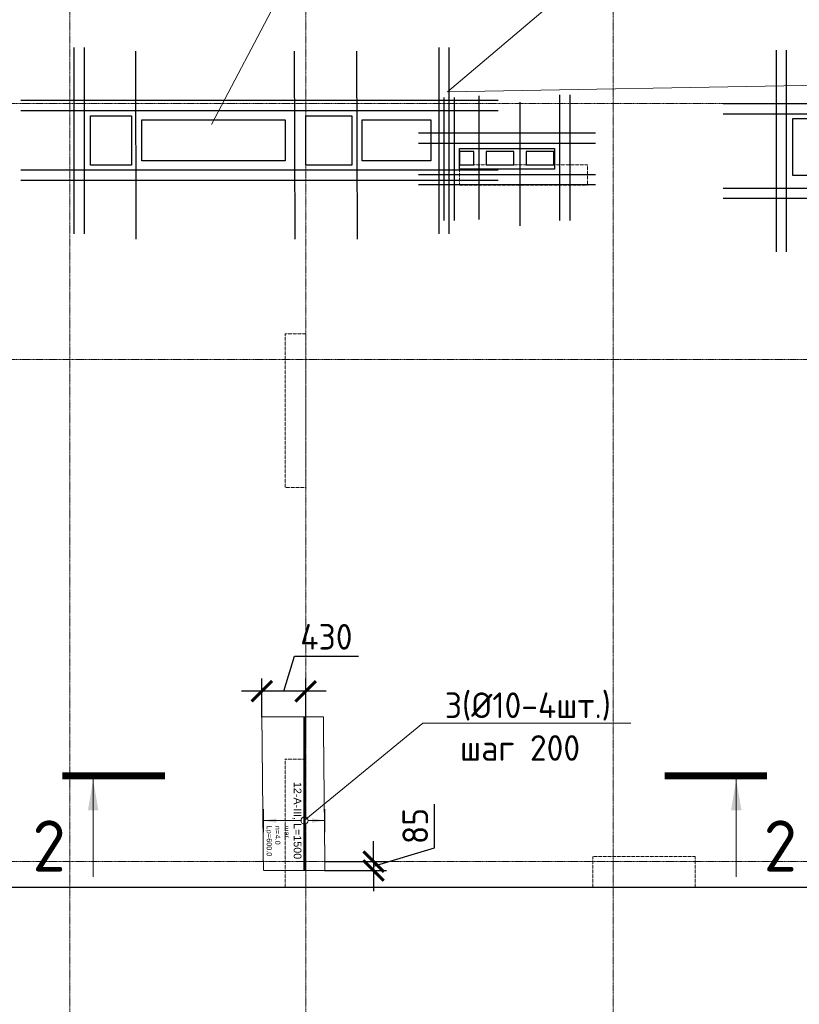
# Model space of a CAD drawing. Header units: millimetres. Extents: x -42044588 to 856694, y -806701 to 941911.
# Tile 993 of 1056: x -67729 to -60123, y -92117 to -82508. Entities that reach past the tile are written whole.
import ezdxf
from ezdxf import colors
from ezdxf.entities.mleader import LeaderData, LeaderLine
from ezdxf.enums import TextEntityAlignment as Align
from ezdxf.math import Vec2, Vec3

# ---------------------------------------------------------------- set-up
doc = ezdxf.new("R2010")
doc.units = ezdxf.units.MM
doc.set_wipeout_variables(frame=1)
for name, pattern in [('01 Штриховая _4 мм_', [6, 3.5, -2.5]), ('______5', [1100, 800, -100, 100, -100]), ('DASHED', [7, 5, -2, 0]), ('GOST2.303 4', [7, 5, -2, 0]), ('осевая', [50.8, 31.75, -6.35, 6.35, -6.35])]:
    doc.linetypes.add(name, pattern=pattern)
for name, color, linetype, lineweight in [('907Сл Осевые', 1, 'Continuous', 0), ('_0.25', 114, 'Continuous', 25), ('_0.5', 94, 'Continuous', 50), ('АрмСтер', 2, 'Continuous', 50), ('контур распр. стерхней', 2, 'GOST2.303 4', 20), ('Оси', 40, '______5', 18), ('Перекрытие ж_бетон', 1, 'Continuous', 30), ('подоснова', 151, 'Continuous', 5), ('РАЗМЕРЫ', 1, 'Continuous', 9), ('Узлы', 7, 'Continuous', 0)]:
    doc.layers.add(name, color=color, linetype=linetype, lineweight=lineweight)
doc.layers.add('АрмСтер_атрибуты', color=2, linetype='Continuous', lineweight=0, plot=False)
doc.layers.add('Колонна_ бетон', color=7, linetype='Continuous', lineweight=50, true_color=0xb4b496)
doc.styles.add('GOST-2.304_Type-B', font='GOST_Common.ttf')
doc.styles.get("Standard").update_dxf_attribs({"font": 'arial.ttf'})
doc.styles.add('Аннотативный', font='arial.ttf')
doc.styles.add('ГОСТ', font='GOST_Common.ttf')
doc.dimstyles.new('СПДС', dxfattribs={"dimscale": 100, "dimtxt": 2.5, "dimasz": 2, "dimexe": 1.25, "dimexo": 0, "dimtad": 1, "dimdec": 0, "dimrnd": 5, "dimtxsty": 'GOST-2.304_Type-B', "dimblk": 'ARCHTICK', "dimcen": 2.5, "dimdle": 2, "dimclrd": 1, "dimclre": 1, "dimclrt": 1, "dimadec": 0, "dimazin": 2, "dimtfac": 0.75, "dimtdec": 0, "dimtmove": 1, "dimatfit": 3, "dimfxl": 0, "dimtolj": 1, "dimarcsym": 0})

# ---------------------------------------------------------------- blocks, each defined once
blk = doc.blocks.new('оси2')
at = {"layer": 'Оси', "color": 16, "linetype": 'осевая', "lineweight": 0, "ltscale": 0.25, "transparency": 33554687}
for p, q in [((1015145.5, 3375.3), (1015145.5, -19317.6)), ((1017445.5, 3375.3), (1017445.5, -19317.6)), ((1020445.5, 3375.3), (1020445.5, -19317.6)), ((979200, -7292.9), (1032582.1, -7292.9)), ((979200, -9792.9), (1032582.1, -9792.9)), ((979200, -14692.9), (1032582.1, -14692.9))]:
    blk.add_line(p, q, dxfattribs=at)
blk = doc.blocks.new('подложка стн 1-го этажа')
at = {"layer": 'Колонна_ бетон', "color": 252, "linetype": 'DASHED', "lineweight": 0, "ltscale": 0.5, "true_color": 0x939598, "transparency": 33554687}
for p, q in [((43343.4, 16511.8, -200), (43343.4, 16511.8, -200)), ((44593.4, 16511.8, -200), (43343.4, 16511.8, -200)), ((43343.4, 16511.8, -200), (43343.4, 16311.8, -200)), ((44593.4, 16511.8, -200), (44593.4, 16511.8, -200)), ((44593.4, 16311.8, -200), (44593.4, 16511.8, -200)), ((43343.4, 16311.8, -200), (43343.4, 16311.8, -200)), ((43343.4, 16311.8, -200), (44593.4, 16311.8, -200)), ((44593.4, 16311.8, -200), (44593.4, 16311.8, -200)), ((41643.8, 14861.8, -200), (41643.8, 14861.8, -200)), ((41643.8, 14861.8, -200), (41843.8, 14861.8, -200)), ((41643.8, 13361.8, -200), (41643.8, 14861.8, -200)), ((41843.8, 14861.8, -200), (41843.8, 14861.8, -200)), ((41843.8, 13361.8, -200), (41843.8, 14861.8, -200)), ((41843.8, 13361.8, -200), (41643.8, 13361.8, -200)), ((41643.8, 13361.8, -200), (41643.8, 13361.8, -200)), ((41843.8, 13361.8, -200), (41843.8, 13361.8, -200)), ((41643.8, 9461.8, -200), (41643.8, 10711.8, -200)), ((41643.8, 10711.8, -200), (41843.8, 10711.8, -200)), ((41843.8, 9461.8, -200), (41843.8, 10711.8, -200)), ((45643.8, 9761.8, -200), (44643.8, 9761.8, -200)), ((44643.8, 9761.8, -200), (44643.8, 9461.8, -200)), ((45643.8, 9461.8, -200), (45643.8, 9761.8, -200)), ((41643.8, 9461.8, -200), (41843.8, 9461.8, -200)), ((45643.8, 9461.8, -200), (44643.8, 9461.8, -200))]:
    blk.add_line(p, q, dxfattribs=at)
blk = doc.blocks.new('*U2306')
at = {"layer": 'РАЗМЕРЫ'}
for p, q in [((112.5, 200), (-112.5, 200)), ((112.5, -400), (-112.5, -400))]:
    blk.add_line(p, q, dxfattribs=at)
at = {"layer": 'РАЗМЕРЫ', "ltscale": 15}
blk.add_line((0, -400), (0, 200), dxfattribs=at)
at = {"layer": 'РАЗМЕРЫ'}
for points in [[(0, 200), (20.9, 74.8), (-20.9, 74.8)], [(0, -400), (20.9, -274.8), (-20.9, -274.8)]]:
    blk.add_solid(points, dxfattribs=at)
at = {"layer": 'АрмСтер_атрибуты', "color": 215, "ltscale": 15, "style": 'Аннотативный'}
for s, p in [('шаг', (51.4, -194.2)), ('n=', (51.4, -285.1)), ('Lр=', (50.2, -367.8))]:
    blk.add_text(s, height=50, dxfattribs=at).set_placement(p)
at = {"layer": 'АрмСтер_атрибуты', "style": 'Аннотативный', "flags": 8}
blk.add_attdef('ПОЗ', (110, 29.6), '', height=75, dxfattribs=at)
at = {"layer": 'АрмСтер_атрибуты', "color": 215, "style": 'Аннотативный'}
for tag, p, flags in [('ШАГ', (190.9, -194.2), 10), ('КОЛ', (138, -285.1), 8), ('ШИРИНА', (172.9, -367.8), 8)]:
    blk.add_attdef(tag, p, '', height=50, dxfattribs=dict(at, flags=flags))
at = {"layer": 'АрмСтер_атрибуты', "flags": 9}
for tag, p in [('МАССА', (-1033.5, -1010.5)), ('ОБОЗНАЧЕНИЕ', (-1033.5, -1124.4))]:
    blk.add_attdef(tag, p, '', height=75, dxfattribs=at)
at = {"linetype": 'Continuous', "lineweight": 0}
blk.add_wipeout([(35, 0), (28.3, 20.6), (10.8, 33.3), (-10.8, 33.3), (-28.3, 20.6), (-35, 0), (-28.3, -20.6), (-10.8, -33.3), (10.8, -33.3), (28.3, -20.6)], dxfattribs=at)
at = {"color": 0, "linetype": 'ByBlock', "lineweight": -2, "ltscale": 100}
blk.add_line((-1012.5, 0), (487.5, 0), dxfattribs=at)
at = {"layer": 'РАЗМЕРЫ'}
blk.add_circle((0, 0), 35, dxfattribs=at)
at = {"layer": 'АрмСтер_атрибуты', "style": 'Аннотативный', "flags": 8}
blk.add_attdef('НАИМЕНОВАНИЕ', text='', height=75, dxfattribs=at).set_placement((0, -29.3), align=Align.TOP_CENTER)
blk = doc.blocks.new('_None')
blk = doc.blocks.new('_ArchTick')
at = {"color": 0, "linetype": 'ByBlock', "const_width": 0.15}
blk.add_lwpolyline([(-0.5, -0.5), (0.5, 0.5)], dxfattribs=at)
blk = doc.blocks.new('*D2608')
at = {"color": 1, "lineweight": -2, "transparency": 16777216}
for p, q in [((-65152.8, -89062.3), (-65049.7, -88718.6)), ((-65049.7, -88718.6), (-64424.7, -88718.6)), ((-65366.7, -89316), (-65366.7, -88937.3)), ((-64938.9, -89561.7), (-64938.9, -88937.3)), ((-64738.9, -89062.3), (-65566.7, -89062.3))]:
    blk.add_line(p, q, dxfattribs=at)
at = {"layer": 'DEFPOINTS', "color": 0, "transparency": 16777216}
for p in [(-65366.7, -89062.3), (-65366.7, -89316, 360), (-64938.9, -89561.7, 360)]:
    blk.add_point(p, dxfattribs=at)
at = {"color": 1, "lineweight": -2, "transparency": 16777216, "xscale": 200, "yscale": 200, "zscale": 200, "rotation": 180}
blk.add_blockref('_ArchTick', (-65366.7, -89062.3), dxfattribs=at)
at = {"color": 1, "lineweight": -2, "transparency": 16777216, "xscale": 200, "yscale": 200, "zscale": 200}
blk.add_blockref('_ArchTick', (-64938.9, -89062.3), dxfattribs=at)
at = {"color": 1, "lineweight": 0, "transparency": 16777216, "insert": (-64737.2, -88531.1), "char_height": 250, "attachment_point": 5, "style": 'GOST-2.304_Type-B'}
blk.add_mtext('\\A1;430', dxfattribs=at)
blk = doc.blocks.new('*D2609')
at = {"color": 1, "lineweight": -2, "transparency": 16777216}
for p, q in [((-63682.8, -90590.3), (-63682.8, -90165.3)), ((-64276.5, -90724.8), (-64276.5, -90524.8)), ((-64276.5, -90768.4), (-63682.8, -90590.3)), ((-64754.9, -90724.8), (-64151.5, -90724.8)), ((-64276.5, -90724.8), (-64276.5, -90811.9)), ((-64276.5, -90724.8), (-64276.5, -90811.9)), ((-64754.9, -90811.9), (-64151.5, -90811.9)), ((-64276.5, -90811.9), (-64276.5, -91011.9))]:
    blk.add_line(p, q, dxfattribs=at)
at = {"layer": 'DEFPOINTS', "color": 0, "transparency": 16777216}
for p in [(-64754.9, -90724.8, 360), (-64754.9, -90811.9, 360), (-64276.5, -90811.9)]:
    blk.add_point(p, dxfattribs=at)
at = {"color": 1, "lineweight": -2, "transparency": 16777216, "xscale": 200, "yscale": 200, "zscale": 200}
for p, rotation in [((-64276.5, -90724.8), 270), ((-64276.5, -90811.9), 90)]:
    blk.add_blockref('_ArchTick', p, dxfattribs=dict(at, rotation=rotation))
at = {"color": 1, "lineweight": 0, "transparency": 16777216, "insert": (-63870.3, -90377.8), "char_height": 250, "attachment_point": 5, "rotation": 90, "style": 'GOST-2.304_Type-B'}
blk.add_mtext('\\A1;85', dxfattribs=at)
blk = doc.blocks.new('*U6940')
at = {"layer": '_0.25', "ltscale": 100}
blk.add_lwpolyline([(0, 200.8), (929.6, 200.8), (929.6, 0), (0, 0)], close=True, dxfattribs=at)
at = {"layer": '_0.5', "color": 7, "lineweight": 30, "ltscale": 100}
for p, q in [((-150, 700.8), (-150, -500)), ((-50, 700.8), (-50, -500)), ((979.6, -500), (979.6, 725.5)), ((1079.6, -500), (1079.6, 725.5)), ((1329.6, 350.8), (-400, 350.8)), ((1329.6, 250.8), (-400, 250.8)), ((-400, -50), (1329.6, -50)), ((-400, -150), (1329.6, -150))]:
    blk.add_line(p, q, dxfattribs=at)
blk = doc.blocks.new('блочина')
at = {"layer": 'Перекрытие ж_бетон', "color": 4}
for points in [[(135312.8, 58157.6), (135712.8, 58157.6), (135712.8, 57677.6), (135312.8, 57677.6)], [(137412.8, 58157.6), (137862.8, 58157.6), (137862.8, 57677.6), (137412.8, 57677.6)], [(135813, 57719.6), (135813, 58119.6), (137213, 58119.6), (137213, 57719.6)], [(137963, 57719.6), (137963, 58119.6), (138633, 58119.6), (138633, 57719.6)], [(142762.6, 57579.6), (142762.6, 58129.6), (142162.6, 58129.6), (142162.6, 57579.6)]]:
    blk.add_lwpolyline(points, close=True, dxfattribs=at)
at = {"layer": 'Перекрытие ж_бетон', "color": 4, "elevation": 360}
for points in [[(139052.3, 57809.6), (138912.3, 57809.6), (138912.3, 57679.6), (139052.3, 57679.6)], [(139442.3, 57809.6), (139172.3, 57809.6), (139172.3, 57679.6), (139442.3, 57679.6)], [(139832.3, 57809.6), (139562.3, 57809.6), (139562.3, 57679.6), (139832.3, 57679.6)]]:
    blk.add_lwpolyline(points, close=True, dxfattribs=at)

msp = doc.modelspace()

# ---------------------------------------------------------------- linework, layer by layer
at = {"lineweight": 30}
for p, q in [((-67199.99, -82778.252, -360), (-67199.99, -84598.252, -360)), ((-67099.99, -82778.252, -360), (-67099.99, -84598.252, -360)), ((-66600.171, -82816.364, -360), (-66595.066, -84649.442, -360)), ((-65050.093, -82816.364, -360), (-65044.988, -84649.442, -360)), ((-64443.462, -82816.364, -360), (-64438.358, -84649.442, -360)), ((-63641.61, -82778.252, -360), (-63641.61, -84598.252, -360)), ((-63541.61, -82778.252, -360), (-63541.61, -84598.252, -360)), ((-60347.072, -84774.772), (-60347.072, -82804.893)), ((-60247.072, -84774.772), (-60247.072, -82804.893)), ((-63059.787, -83298.252, -360), (-67719.99, -83298.252, -360)), ((-63059.787, -83398.252, -360), (-67719.99, -83398.252, -360)), ((-57668.69, -83328.813), (-60867.072, -83328.813)), ((-57668.69, -83428.813), (-60867.072, -83428.813)), ((-63059.787, -83978.252, -360), (-67719.99, -83978.252, -360)), ((-63059.787, -84078.252, -360), (-67719.99, -84078.252, -360)), ((-58253.495, -84154.772), (-60867.072, -84154.772)), ((-58260.905, -84254.772), (-60867.072, -84254.772))]:
    msp.add_line(p, q, dxfattribs=at)
at = {"layer": '907Сл Осевые', "color": 7, "lineweight": 30}
for p, q in [((-63250.194, -83252.071, 530.8), (-63249.961, -84458.327, 170.8)), ((-62848.855, -83313.696, 450.707), (-62848.621, -84519.952, 90.707))]:
    msp.add_line(p, q, dxfattribs=at)
at = {"layer": 'контур распр. стерхней', "linetype": '01 Штриховая _4 мм_', "elevation": 360}
msp.add_lwpolyline([(-65351.457, -90811.935), (-65366.746, -89311.674), (-64766.746, -89311.683), (-64751.457, -90811.944)], close=True, dxfattribs=at)
at = {"layer": 'Узлы', "color": 1, "linetype": 'Continuous', "lineweight": 0}
for p, q in [((-67012.905, -89922.372, 3100), (-67012.905, -90872.372, 3100)), ((-60738.309, -89922.372, 3100), (-60738.309, -90872.372, 3100))]:
    msp.add_line(p, q, dxfattribs=at)
at = {"layer": 'Узлы', "color": 1, "linetype": 'Continuous', "lineweight": 0, "const_width": 70, "elevation": 3100}
for points in [[(-67312.905, -89887.372), (-66312.905, -89887.372)], [(-60438.309, -89887.372), (-61438.309, -89887.372)]]:
    msp.add_lwpolyline(points, dxfattribs=at)
at = {"layer": 'Узлы', "color": 1, "linetype": 'Continuous', "lineweight": 0}
for points in [[(-67012.905, -89922.372, 3100), (-67063.183, -90222.822, 3100), (-66962.627, -90222.822, 3100)], [(-60738.309, -89922.372, 3100), (-60788.587, -90222.822, 3100), (-60688.031, -90222.822, 3100)]]:
    msp.add_solid(points, dxfattribs=at)

# ---------------------------------------------------------------- block references
at = {"lineweight": 30}
msp.add_blockref('оси2', (-1082384.411, -76031.932), dxfattribs=at)
msp.add_blockref('подложка стн 1-го этажа', (-106782.782, -100436.608, 560))
at = {"ltscale": 100}
msp.add_blockref('*U6940', (-63439.871, -83967.676, 360), dxfattribs=at)

# ---------------------------------------------------------------- texts
at = {"layer": 'Узлы', "color": 1, "linetype": 'Continuous', "lineweight": 0, "char_height": 500, "attachment_point": 5, "style": 'GOST-2.304_Type-B'}
for insert in [(-67442.905, -90572.371, 3100), (-60308.309, -90572.371, 3100)]:
    msp.add_mtext_dynamic_manual_height_columns('2', width=723.87981, gutter_width=25, heights=[0], dxfattribs=dict(at, insert=insert))

# ---------------------------------------------------------------- leaders
at = {"layer": 'подоснова', "color": 2, "ltscale": 0.3}
ml = msp.add_multileader_mtext('Standard', dxfattribs=at)
ml.set_content('1 %%C12  А500С', color=2, style='GOST-2.304_Type-B')
ml.set_leader_properties(color=256, linetype='ByLayer', lineweight=15)
ml.set_arrow_properties(name='NONE')
ml.build(insert=Vec2(0, 0))
ml.multileader.update_dxf_attribs({"text_left_attachment_type": 6, "text_right_attachment_type": 6, "dogleg_length": 0.1, "arrow_head_size": 18})
ctx = ml.context
ctx.base_point, ctx.char_height, ctx.arrow_head_size, ctx.landing_gap_size, ctx.plane_origin = Vec3(-81365.488, -77390.148, 720), 250, 18, 20, Vec3(-90341.074, -76241.722, 720)
ctx.left_attachment, ctx.right_attachment, ctx.text_align_type = 6, 6, 1
notes = []
notes.append((ctx, [(1, (1, 1, 0), (-79543.57, -77390.148, 720), (-1, 0), 0.1, [(6, [(-80492.777, -81098.019, 720), (-84468.021, -80523.14, 720), (-85519.672, -78810.73, 720)], 0, []), (3, [(-72968.312, -80816.671, 720), (-72123.921, -83648.909, 720), (-69302.258, -83499.979, 720), (-79543.67, -77390.148, 720), (-66839.938, -78656.112, 720)], 0, [])])]))
ctx.mtext.insert, ctx.mtext.alignment, ctx.mtext.flow_direction = Vec3(-80454.579, -77090.148, 720), 2, 5
ml = msp.add_multileader_mtext('Standard', dxfattribs=at)
ml.set_content('1 %%C12  А500С', color=2, style='GOST-2.304_Type-B')
ml.set_leader_properties(color=256, linetype='ByLayer', lineweight=15)
ml.set_arrow_properties(name='NONE')
ml.build(insert=Vec2(0, 0))
ml.multileader.update_dxf_attribs({"text_left_attachment_type": 6, "text_right_attachment_type": 6, "dogleg_length": 0.1, "arrow_head_size": 18})
ctx = ml.context
ctx.base_point, ctx.char_height, ctx.arrow_head_size, ctx.landing_gap_size, ctx.plane_origin = Vec3(-66476.058, -81236.726, 720), 250, 18, 20, Vec3(-64352.996, -77756.816, 720)
ctx.left_attachment, ctx.right_attachment, ctx.text_align_type = 6, 6, 1
notes.append((ctx, [(1, (1, 1, 0), (-64654.14, -81236.726, 720), (-1, 0), 0.1, [(6, [(-65859.31, -83532.138, 720)], 0, []), (7, [(-56449.857, -83991.367, 720), (-55271.224, -80319.839, 720), (-60361.839, -77980.695, 720), (-58466.317, -77951.662, 720), (-58278.627, -83118.635, 720), (-63555.58, -83212.492, 720), (-60812.181, -80887.959, 720)], 0, [])])]))
ctx.mtext.insert, ctx.mtext.alignment, ctx.mtext.flow_direction = Vec3(-65565.149, -80936.726, 720), 2, 5
for ctx, leaders in notes:
    for number, flags, end, landing, length, lines in leaders:
        leader = LeaderData()
        leader.index, (leader.has_last_leader_line, leader.has_dogleg_vector, leader.attachment_direction) = number, flags
        leader.last_leader_point, leader.dogleg_vector, leader.dogleg_length = Vec3(end), Vec3(landing), length
        for number, points, colour, breaks in lines:
            line = LeaderLine()
            line.index, line.vertices, line.color, line.breaks = number, Vec3.list(points), colors.encode_raw_color(colour), breaks
            leader.lines.append(line)
        ctx.leaders.append(leader)

# ---------------------------------------------------------------- next in the draw order: block references
at = {"layer": 'АрмСтер', "ltscale": 15}
ref = msp.add_blockref('*U2306', (-64951.457, -90324.443, 360), dxfattribs=dict(at, rotation=270))
ref.add_attrib('НАИМЕНОВАНИЕ', '12-A-III, L=1500', dxfattribs={"layer": 'АрмСтер_атрибуты', "height": 75, "rotation": 270, "style": 'Аннотативный', "flags": 8}).set_placement((-64980.796, -90324.443, 360), align=Align.TOP_CENTER)
ref.add_attrib('КОЛ', '4.0', (-65236.583, -90462.492, 360), dxfattribs={"layer": 'АрмСтер_атрибуты', "color": 215, "height": 50, "rotation": 270, "style": 'Аннотативный', "flags": 8})
ref.add_attrib('ШИРИНА', '600.0', (-65319.257, -90497.328, 360), dxfattribs={"layer": 'АрмСтер_атрибуты', "color": 215, "height": 50, "rotation": 270, "style": 'Аннотативный', "flags": 8})

# ---------------------------------------------------------------- next in the draw order: linework, layer by layer
at = {"layer": 'Перекрытие ж_бетон', "elevation": 360}
msp.add_lwpolyline([(-98988.988, -90974.813), (-94888.988, -90974.818), (-94888.988, -90974.813), (-58088.988, -90974.813), (-58088.988, -90974.813), (-51688.988, -90974.813), (-51688.987, -74074.814), (-98988.859, -74074.814), (-98988.988, -88074.813), (-98988.988, -88074.813), (-98988.991, -90974.813)], dxfattribs=at)

# ---------------------------------------------------------------- next in the draw order: block references
msp.add_blockref('блочина', (-202351.583, -141604.692))

# ---------------------------------------------------------------- next in the draw order: texts
at = {"ltscale": 100, "insert": (-133805.873, -87600.547), "char_height": 250, "attachment_point": 1, "style": 'ГОСТ'}
msp.add_mtext_dynamic_manual_height_columns('\\pi1250,t1750;1.^IПроизводство работ вести в строгом соответствии с требованиями СП 70.13330.2012 "Несущие и ограждающие конструкции" и проектом производства работ.{\\H1.83333x; }\\P2.^IПеред бетонированием арматуру и основание, на которую укладывается бетонная смесь, очистить от {\\H1.55556x; }ржавчины и грязи. {\\H1.64815x; }\\P3.^IБетонирование вести слоем на всю толщину  плит. Захватки при бетонировании должны быть отсечены {\\H1.61728x; }вертикальными швами. Бетон применять класса В25. Заполнителем для бетона служит щебень твердых пород, {\\H1.62757x; }наибольшая фракция щебня не должна превышать 40мм.{\\H1.62414x; }\\P4.^IВ процессе бетонирования обеспечить соблюдение защитных слоев и мест положения рабочей арматуры {\\H1.62529x; }согласно проекту. Материал фиксаторов для нижней арматуры фундаментных плит выбирается проектом производства {\\H1.6249x; }работ, исходя из конкретных возможностей строительной организации.{\\H1.62503x; }\\P5.^IПроектом принято соединение рабочих стержней арматуры монолитной плиты внахлестку (без сварки). {\\H1.72499x; }\\P6.^IСварные арматурные каркасы изготовить на заводе-изготовители. {\\H1.67917x; }\\P7.^IКрестообразные соединения стержней арматуры 1-го и 2-го рядов, а также 3-го и 4-го рядов между собой {\\H1.60694x; }выполнить вязкой отожженной проволокой диаметром 2,0-3,0 мм. Допускается применение специальных соединительных {\\H1.63102x; }элементов - пластмассовых или проволочных фиксаторов. Соединение арматуры допускается предусматривать не во всех {\\H1.62299x; }местах пересечения стержней арматуры. При этом должны быть связаны вязальной проволокой все пересечения стержней {\\H1.62567x; }в 2-х крайних рядах по периметру плит, остальные узлы могут быть соединены через узел в шахматном порядке (схему {\\H1.72478x; }вязки стержней см. на данном листе).{\\H1.77924x; }', width=18954.38214, gutter_width=12.5, heights=[0], dxfattribs=at)

# ---------------------------------------------------------------- next in the draw order: dimensions: what is measured, and where the dimension line sits
at = {"lineweight": 0}
dim = msp.add_linear_dim(base=(-65366.701, -89062.317), p1=(-64938.894, -89561.681, 360), p2=(-65366.701, -89316.04, 360), dimstyle='СПДС', override={"dimrnd": 5}, dxfattribs=at)
dim.commit()
dim.dimension.update_dxf_attribs({"geometry": '*D2608', "text_midpoint": (-64987.173, -88531.067)})
dim = msp.add_linear_dim(base=(-64276.543, -90811.944), p1=(-64754.893, -90724.813, 360), p2=(-64754.898, -90811.944, 360), angle=90, dimstyle='СПДС', override={"dimrnd": 5}, dxfattribs=at)
dim.commit()
dim.dimension.update_dxf_attribs({"geometry": '*D2609', "text_midpoint": (-63870.293, -90527.754)})

# ---------------------------------------------------------------- next in the draw order: leaders
at = {"layer": 'подоснова', "color": 2, "ltscale": 0.3}
ml = msp.add_multileader_mtext('Standard', dxfattribs=at)
ml.set_content(' 3(%%C10-4шт.)\\Pшаг 200', color=2, style='GOST-2.304_Type-B')
ml.set_leader_properties(color=256, linetype='ByLayer', lineweight=15)
ml.set_arrow_properties(name='NONE')
ml.build(insert=Vec2(0, 0))
ml.multileader.update_dxf_attribs({"text_left_attachment_type": 6, "text_right_attachment_type": 6, "dogleg_length": 0.1, "arrow_head_size": 18})
ctx = ml.context
ctx.base_point, ctx.char_height, ctx.arrow_head_size, ctx.landing_gap_size, ctx.plane_origin = Vec3(-63797.687, -89373.78), 250, 18, 20, Vec3(-72762.985, -85823.512)
ctx.left_attachment, ctx.right_attachment, ctx.text_align_type = 6, 6, 1
notes = []
notes.append((ctx, [(0, (1, 1, 0), (-63797.787, -89373.78), (1, 0), 0.1, [(0, [(-64958.509, -90327.4)], 0, [])])]))
ctx.mtext.insert, ctx.mtext.alignment, ctx.mtext.flow_direction = Vec3(-62847.383, -89073.78), 2, 5
for ctx, leaders in notes:
    for number, flags, end, landing, length, lines in leaders:
        leader = LeaderData()
        leader.index, (leader.has_last_leader_line, leader.has_dogleg_vector, leader.attachment_direction) = number, flags
        leader.last_leader_point, leader.dogleg_vector, leader.dogleg_length = Vec3(end), Vec3(landing), length
        for number, points, colour, breaks in lines:
            line = LeaderLine()
            line.index, line.vertices, line.color, line.breaks = number, Vec3.list(points), colors.encode_raw_color(colour), breaks
            leader.lines.append(line)
        ctx.leaders.append(leader)

doc.saveas('drawing.dxf')
